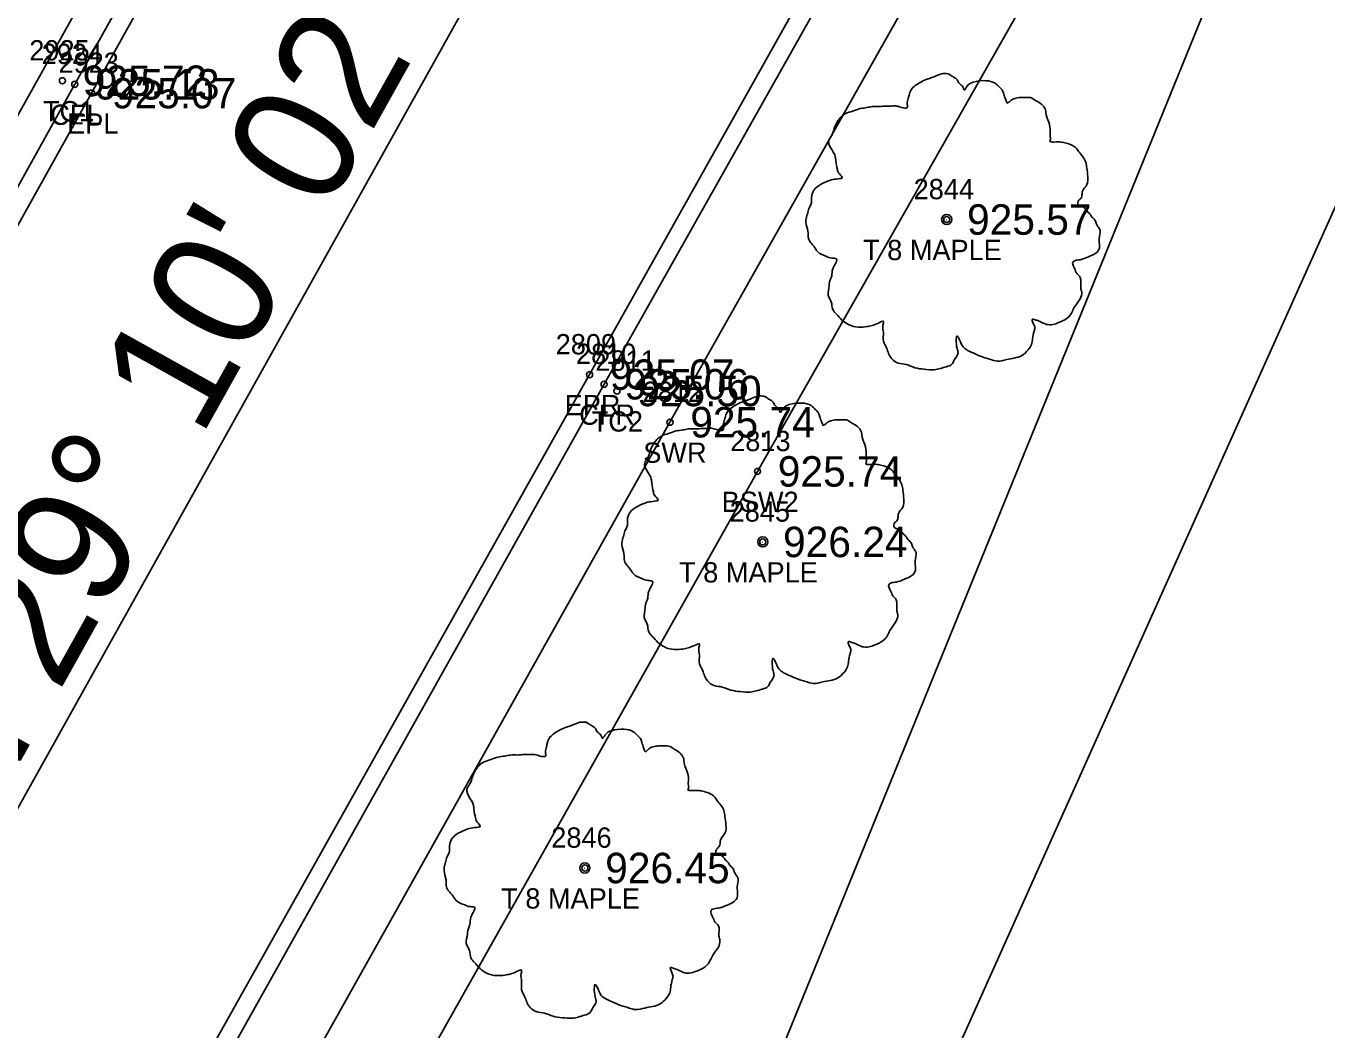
# Model space of a CAD drawing. Extents: x 1575382 to 1578175, y 1099175 to 1101955.
# Drawn here: x 1576977.9 to 1577042, y 1100555.1 to 1100604.6 of the extents above; entities that cross this region are included whole.
import ezdxf

# ---------------------------------------------------------------- set-up
doc = ezdxf.new("R2010")
doc.units = 0
for name, color, linetype in [('RD_EX_Conc', 7, 'Continuous'), ('RD_EX_Conc_txCode', 7, 'Continuous'), ('RD_EX_Driveway', 7, 'Continuous'), ('RD_EX_Fence_Other', 7, 'Continuous'), ('RD_EX_Road', 7, 'Continuous'), ('RD_EX_Road_txCode', 7, 'Continuous'), ('RD_EX_TX_Conc_ELEV', 7, 'Continuous'), ('RD_EX_TX_Road_ELEV', 7, 'Continuous'), ('RD_EX_TX_VEG_ELEV', 7, 'Continuous'), ('RD_EX_VEG', 7, 'Continuous'), ('RD_EX_VEG_txCode', 7, 'Continuous'), ('RD_HC_Cl', 7, 'Continuous'), ('RD_HC_Data', 7, 'Continuous'), ('RD_SMD_Locator', 7, 'Continuous')]:
    doc.layers.add(name, color=color, linetype=linetype)

msp = doc.modelspace()

# ---------------------------------------------------------------- linework, layer by layer
at = {"layer": 'RD_EX_Conc'}
for points in [[(1576915.514, 1100485.425), (1576931.673, 1100514.72), (1576963.555, 1100571.695), (1576980.254, 1100601.726), (1577004.865, 1100645.934), (1577028.803, 1100689.209), (1577055.236, 1100736.453), (1577057.454, 1100744.788), (1577058.3, 1100753.828), (1577056.519, 1100760.313), (1577053.211, 1100754.373)], [(1576925.275, 1100434.597), (1576931.32, 1100441.648), (1576943.715, 1100456.063), (1576959.803, 1100485.146), (1576962.794, 1100490.547), (1576976.909, 1100516.297), (1576979.985, 1100521.81), (1576994.076, 1100547.413), (1577013.899, 1100582.65), (1577028.009, 1100607.52), (1577031.926, 1100618.574), (1577033.804, 1100624.219), (1577052.4, 1100657.656), (1577055.154, 1100662.638), (1577085.172, 1100716.01)], [(1576969.616, 1100521.03), (1576986.698, 1100551.884), (1577006.341, 1100586.946), (1577025.954, 1100621.774), (1577028.868, 1100627.153)], [(1576970.324, 1100520.904), (1576975.655, 1100524.245), (1576989.879, 1100549.922), (1577009.586, 1100585.074), (1577023.452, 1100609.706), (1577027.682, 1100620.873), (1577027.637, 1100620.914), (1577026.453, 1100621.536)]]:
    msp.add_lwpolyline(points, dxfattribs=at)
at = {"layer": 'RD_EX_Driveway'}
msp.add_lwpolyline([(1577065.949, 1100460.348), (1577042.549, 1100463.107), (1577001.853, 1100499.133), (1577008.486, 1100516.585), (1577022.642, 1100551.701), (1577044.716, 1100600.919), (1577090.308, 1100579.678)], dxfattribs=at)
at = {"layer": 'RD_EX_Fence_Other'}
msp.add_lwpolyline([(1577095.042, 1100587.095), (1577039.418, 1100613.962), (1576993.42, 1100500.902)], dxfattribs=at)
at = {"layer": 'RD_EX_Road'}
for points in [[(1576898.125, 1100449.597), (1576900.298, 1100453.323), (1576908.44, 1100470.191), (1576911.626, 1100476.811), (1576915.143, 1100482.86), (1576932.491, 1100514.031), (1576964.319, 1100571.231), (1576981.085, 1100601.291), (1577005.143, 1100644.548), (1577029.514, 1100688.699), (1577055.929, 1100735.941), (1577058.213, 1100744.654), (1577059.154, 1100754.07), (1577057.45, 1100760.722), (1577053.131, 1100767.877), (1577044.533, 1100776.687), (1577044.533, 1100776.687), (1577000.541, 1100813.123), (1576959.676, 1100843.401), (1576921.642, 1100879.474), (1576887.689, 1100919.798), (1576859.542, 1100961.835), (1576835.397, 1101008.919), (1576817.257, 1101055.711)], [(1576918.426, 1100436.45), (1576919.689, 1100438.104), (1576919.205, 1100438.447), (1576924.616, 1100446.412), (1576935.148, 1100461.397), (1576954.407, 1100495.424), (1576968.796, 1100521.524), (1576985.916, 1100552.3), (1577005.625, 1100587.417), (1577028.135, 1100627.58), (1577046.667, 1100660.868), (1577078.765, 1100718.331)]]:
    msp.add_lwpolyline(points, dxfattribs=at)
at = {"layer": 'RD_EX_VEG'}
msp.add_lwpolyline([(1576914.194, 1100486.819), (1576910.45, 1100488.948), (1576907.96, 1100484.958), (1576892.651, 1100493.173), (1576920.353, 1100523.238), (1576956.046, 1100578.762), (1577056.185, 1100757.222), (1577053.862, 1100737.224), (1576914.194, 1100486.819)], dxfattribs=at)
for centre, radius in [((1577023.223, 1100595.062), 0.25), ((1577023.211, 1100595.043), 0.0001), ((1577014.157, 1100579.175), 0.25), ((1577014.144, 1100579.156), 0.0001), ((1577005.392, 1100563.106), 0.25), ((1577005.379, 1100563.087), 0.0001)]:
    msp.add_circle(centre, radius, dxfattribs=at)
for points in [[(1577023.355, 1100602.229), (1577023.055, 1100602.254), (1577022.73, 1100602.154), (1577022.481, 1100602.054), (1577022.256, 1100601.979), (1577022.031, 1100601.879), (1577021.731, 1100601.704), (1577021.506, 1100601.504), (1577021.381, 1100601.254), (1577021.331, 1100601.029), (1577021.281, 1100600.754), (1577021.281, 1100600.579), (1577021.156, 1100600.554), (1577021.006, 1100600.579), (1577020.756, 1100600.654), (1577020.506, 1100600.654), (1577020.256, 1100600.654), (1577019.907, 1100600.629), (1577019.557, 1100600.629), (1577019.282, 1100600.579), (1577018.957, 1100600.53), (1577018.582, 1100600.405), (1577018.232, 1100600.28), (1577017.933, 1100600.03), (1577017.683, 1100599.555), (1577017.558, 1100599.205), (1577017.408, 1100598.955), (1577017.558, 1100598.505), (1577017.733, 1100598.156), (1577017.758, 1100597.956), (1577017.833, 1100597.531), (1577017.933, 1100597.306), (1577018.057, 1100597.106), (1577017.983, 1100597.081), (1577017.608, 1100597.031), (1577017.308, 1100596.931), (1577016.883, 1100596.706), (1577016.658, 1100596.481), (1577016.558, 1100596.156), (1577016.533, 1100595.807), (1577016.433, 1100595.607), (1577016.358, 1100595.332), (1577016.333, 1100595.257), (1577016.283, 1100594.932), (1577016.383, 1100594.482), (1577016.408, 1100594.132), (1577016.533, 1100593.907), (1577016.683, 1100593.733), (1577016.858, 1100593.483), (1577017.258, 1100593.258), (1577017.583, 1100593.158), (1577017.783, 1100593.133), (1577017.608, 1100592.633), (1577017.558, 1100592.283), (1577017.433, 1100591.883), (1577017.433, 1100591.808), (1577017.383, 1100591.334), (1577017.533, 1100591.009), (1577017.608, 1100590.634), (1577017.783, 1100590.409), (1577018.057, 1100590.109), (1577018.382, 1100589.884), (1577018.882, 1100589.759), (1577019.282, 1100589.784), (1577019.857, 1100589.959), (1577020.107, 1100590.034), (1577020.082, 1100589.859), (1577020.107, 1100589.484), (1577020.107, 1100589.06), (1577020.256, 1100588.735), (1577020.356, 1100588.46), (1577020.506, 1100588.21), (1577020.831, 1100587.985), (1577021.231, 1100587.91), (1577021.656, 1100587.76), (1577022.106, 1100587.685), (1577022.605, 1100587.66), (1577023.205, 1100587.81), (1577023.48, 1100587.935), (1577023.58, 1100588.11), (1577023.78, 1100588.485), (1577023.73, 1100588.71), (1577023.755, 1100589.309), (1577023.855, 1100589.134), (1577024.03, 1100588.785), (1577024.53, 1100588.485), (1577024.929, 1100588.31), (1577025.404, 1100588.16), (1577025.704, 1100588.085), (1577026.179, 1100588.16), (1577026.554, 1100588.235), (1577026.929, 1100588.36), (1577027.228, 1100588.635), (1577027.403, 1100588.91), (1577027.453, 1100589.184), (1577027.528, 1100589.559), (1577027.578, 1100589.734)], [(1577027.578, 1100589.734), (1577027.503, 1100589.909), (1577027.453, 1100590.159), (1577027.528, 1100590.134), (1577027.703, 1100590.084), (1577027.978, 1100589.959), (1577028.203, 1100589.884), (1577028.528, 1100589.909), (1577028.803, 1100590.009), (1577029.253, 1100590.284), (1577029.527, 1100590.759), (1577029.802, 1100591.159), (1577029.877, 1100591.483), (1577029.827, 1100591.708), (1577029.802, 1100592.208), (1577029.602, 1100592.458), (1577029.552, 1100592.583), (1577029.452, 1100592.983), (1577029.527, 1100593.033), (1577029.802, 1100593.083), (1577030.177, 1100593.208), (1577030.452, 1100593.333), (1577030.677, 1100593.508), (1577030.752, 1100593.733), (1577030.727, 1100594.132), (1577030.777, 1100594.532), (1577030.702, 1100594.682), (1577030.602, 1100594.832), (1577030.527, 1100595.032), (1577030.377, 1100595.182), (1577030.277, 1100595.332), (1577030.177, 1100595.432), (1577030.052, 1100595.582), (1577029.877, 1100595.707), (1577029.727, 1100595.757), (1577029.677, 1100595.907), (1577029.827, 1100596.106), (1577029.877, 1100596.206), (1577029.902, 1100596.431), (1577030.127, 1100596.781), (1577030.177, 1100597.181), (1577030.127, 1100597.606), (1577030.077, 1100597.881), (1577029.927, 1100598.156), (1577029.727, 1100598.405), (1577029.602, 1100598.58), (1577029.427, 1100598.705), (1577029.103, 1100598.83), (1577028.853, 1100598.88), (1577028.503, 1100598.88), (1577028.303, 1100598.93), (1577028.328, 1100598.98), (1577028.328, 1100599.13), (1577028.328, 1100599.405), (1577028.253, 1100599.855), (1577028.103, 1100600.355), (1577028.103, 1100600.38), (1577028.003, 1100600.629), (1577027.778, 1100600.829), (1577027.603, 1100600.929), (1577027.403, 1100601.054), (1577027.153, 1100601.079), (1577026.854, 1100601.079), (1577026.579, 1100601.029), (1577026.379, 1100600.929), (1577026.204, 1100600.804), (1577026.129, 1100600.954), (1577026.029, 1100601.254), (1577025.979, 1100601.404), (1577025.829, 1100601.579), (1577025.604, 1100601.779), (1577025.154, 1100601.904), (1577024.53, 1100601.829), (1577024.23, 1100601.629), (1577024.08, 1100601.454), (1577024.03, 1100601.579), (1577023.83, 1100601.779), (1577023.73, 1100601.954), (1577023.555, 1100602.079), (1577023.405, 1100602.179), (1577023.305, 1100602.229)], [(1577014.289, 1100586.342), (1577013.989, 1100586.367), (1577013.664, 1100586.267), (1577013.414, 1100586.167), (1577013.189, 1100586.092), (1577012.964, 1100585.992), (1577012.664, 1100585.817), (1577012.439, 1100585.617), (1577012.314, 1100585.367), (1577012.264, 1100585.142), (1577012.214, 1100584.868), (1577012.214, 1100584.693), (1577012.09, 1100584.668), (1577011.94, 1100584.693), (1577011.69, 1100584.768), (1577011.44, 1100584.768), (1577011.19, 1100584.768), (1577010.84, 1100584.743), (1577010.49, 1100584.743), (1577010.215, 1100584.693), (1577009.89, 1100584.643), (1577009.516, 1100584.518), (1577009.166, 1100584.393), (1577008.866, 1100584.143), (1577008.616, 1100583.668), (1577008.491, 1100583.318), (1577008.341, 1100583.068), (1577008.491, 1100582.619), (1577008.666, 1100582.269), (1577008.691, 1100582.069), (1577008.766, 1100581.644), (1577008.866, 1100581.419), (1577008.991, 1100581.219), (1577008.916, 1100581.194), (1577008.541, 1100581.144), (1577008.241, 1100581.044), (1577007.816, 1100580.819), (1577007.591, 1100580.594), (1577007.491, 1100580.27), (1577007.467, 1100579.92), (1577007.367, 1100579.72), (1577007.292, 1100579.445), (1577007.267, 1100579.37), (1577007.217, 1100579.045), (1577007.317, 1100578.595), (1577007.342, 1100578.245), (1577007.467, 1100578.021), (1577007.616, 1100577.846), (1577007.791, 1100577.596), (1577008.191, 1100577.371), (1577008.516, 1100577.271), (1577008.716, 1100577.246), (1577008.541, 1100576.746), (1577008.491, 1100576.396), (1577008.366, 1100575.996), (1577008.366, 1100575.922), (1577008.316, 1100575.447), (1577008.466, 1100575.122), (1577008.541, 1100574.747), (1577008.716, 1100574.522), (1577008.991, 1100574.222), (1577009.316, 1100573.997), (1577009.816, 1100573.872), (1577010.215, 1100573.897), (1577010.79, 1100574.072), (1577011.04, 1100574.147), (1577011.015, 1100573.972), (1577011.04, 1100573.597), (1577011.04, 1100573.173), (1577011.19, 1100572.848), (1577011.29, 1100572.573), (1577011.44, 1100572.323), (1577011.765, 1100572.098), (1577012.164, 1100572.023), (1577012.589, 1100571.873), (1577013.039, 1100571.798), (1577013.539, 1100571.773), (1577014.139, 1100571.923), (1577014.413, 1100572.048), (1577014.513, 1100572.223), (1577014.713, 1100572.598), (1577014.663, 1100572.823), (1577014.688, 1100573.423), (1577014.788, 1100573.248), (1577014.963, 1100572.898), (1577015.463, 1100572.598), (1577015.863, 1100572.423), (1577016.338, 1100572.273), (1577016.638, 1100572.198), (1577017.112, 1100572.273), (1577017.487, 1100572.348), (1577017.862, 1100572.473), (1577018.162, 1100572.748), (1577018.337, 1100573.023), (1577018.387, 1100573.298), (1577018.462, 1100573.672), (1577018.512, 1100573.847)], [(1577018.512, 1100573.847), (1577018.437, 1100574.022), (1577018.387, 1100574.272), (1577018.462, 1100574.247), (1577018.637, 1100574.197), (1577018.912, 1100574.072), (1577019.136, 1100573.997), (1577019.461, 1100574.022), (1577019.736, 1100574.122), (1577020.186, 1100574.397), (1577020.461, 1100574.872), (1577020.736, 1100575.272), (1577020.811, 1100575.597), (1577020.761, 1100575.822), (1577020.736, 1100576.321), (1577020.536, 1100576.571), (1577020.486, 1100576.696), (1577020.386, 1100577.096), (1577020.461, 1100577.146), (1577020.736, 1100577.196), (1577021.111, 1100577.321), (1577021.385, 1100577.446), (1577021.61, 1100577.621), (1577021.685, 1100577.846), (1577021.66, 1100578.245), (1577021.71, 1100578.645), (1577021.635, 1100578.795), (1577021.535, 1100578.945), (1577021.46, 1100579.145), (1577021.31, 1100579.295), (1577021.211, 1100579.445), (1577021.111, 1100579.545), (1577020.986, 1100579.695), (1577020.811, 1100579.82), (1577020.661, 1100579.87), (1577020.611, 1100580.02), (1577020.761, 1100580.22), (1577020.811, 1100580.32), (1577020.836, 1100580.544), (1577021.061, 1100580.894), (1577021.111, 1100581.294), (1577021.061, 1100581.719), (1577021.011, 1100581.994), (1577020.861, 1100582.269), (1577020.661, 1100582.519), (1577020.536, 1100582.694), (1577020.361, 1100582.818), (1577020.036, 1100582.943), (1577019.786, 1100582.993), (1577019.436, 1100582.993), (1577019.236, 1100583.043), (1577019.261, 1100583.093), (1577019.261, 1100583.243), (1577019.261, 1100583.518), (1577019.186, 1100583.968), (1577019.036, 1100584.468), (1577019.036, 1100584.493), (1577018.936, 1100584.743), (1577018.712, 1100584.943), (1577018.537, 1100585.042), (1577018.337, 1100585.167), (1577018.087, 1100585.192), (1577017.787, 1100585.192), (1577017.512, 1100585.142), (1577017.312, 1100585.042), (1577017.137, 1100584.918), (1577017.062, 1100585.067), (1577016.962, 1100585.367), (1577016.912, 1100585.517), (1577016.762, 1100585.692), (1577016.538, 1100585.892), (1577016.088, 1100586.017), (1577015.463, 1100585.942), (1577015.163, 1100585.742), (1577015.013, 1100585.567), (1577014.963, 1100585.692), (1577014.763, 1100585.892), (1577014.663, 1100586.067), (1577014.488, 1100586.192), (1577014.339, 1100586.292), (1577014.239, 1100586.342)], [(1577005.524, 1100570.273), (1577005.224, 1100570.298), (1577004.899, 1100570.198), (1577004.649, 1100570.098), (1577004.424, 1100570.023), (1577004.199, 1100569.923), (1577003.899, 1100569.748), (1577003.674, 1100569.548), (1577003.549, 1100569.298), (1577003.499, 1100569.073), (1577003.449, 1100568.799), (1577003.449, 1100568.624), (1577003.325, 1100568.599), (1577003.175, 1100568.624), (1577002.925, 1100568.699), (1577002.675, 1100568.699), (1577002.425, 1100568.699), (1577002.075, 1100568.674), (1577001.725, 1100568.674), (1577001.45, 1100568.624), (1577001.125, 1100568.574), (1577000.751, 1100568.449), (1577000.401, 1100568.324), (1577000.101, 1100568.074), (1576999.851, 1100567.599), (1576999.726, 1100567.249), (1576999.576, 1100566.999), (1576999.726, 1100566.55), (1576999.901, 1100566.2), (1576999.926, 1100566), (1577000.001, 1100565.575), (1577000.101, 1100565.35), (1577000.226, 1100565.15), (1577000.151, 1100565.125), (1576999.776, 1100565.075), (1576999.476, 1100564.975), (1576999.051, 1100564.75), (1576998.826, 1100564.525), (1576998.726, 1100564.2), (1576998.702, 1100563.851), (1576998.602, 1100563.651), (1576998.527, 1100563.376), (1576998.502, 1100563.301), (1576998.452, 1100562.976), (1576998.552, 1100562.526), (1576998.577, 1100562.176), (1576998.702, 1100561.951), (1576998.851, 1100561.777), (1576999.026, 1100561.527), (1576999.426, 1100561.302), (1576999.751, 1100561.202), (1576999.951, 1100561.177), (1576999.776, 1100560.677), (1576999.726, 1100560.327), (1576999.601, 1100559.927), (1576999.601, 1100559.852), (1576999.551, 1100559.378), (1576999.701, 1100559.053), (1576999.776, 1100558.678), (1576999.951, 1100558.453), (1577000.226, 1100558.153), (1577000.551, 1100557.928), (1577001.051, 1100557.803), (1577001.45, 1100557.828), (1577002.025, 1100558.003), (1577002.275, 1100558.078), (1577002.25, 1100557.903), (1577002.275, 1100557.528), (1577002.275, 1100557.104), (1577002.425, 1100556.779), (1577002.525, 1100556.504), (1577002.675, 1100556.254), (1577003, 1100556.029), (1577003.399, 1100555.954), (1577003.824, 1100555.804), (1577004.274, 1100555.729), (1577004.774, 1100555.704), (1577005.374, 1100555.854), (1577005.648, 1100555.979), (1577005.748, 1100556.154), (1577005.948, 1100556.529), (1577005.898, 1100556.754), (1577005.923, 1100557.354), (1577006.023, 1100557.179), (1577006.198, 1100556.829), (1577006.698, 1100556.529), (1577007.098, 1100556.354), (1577007.573, 1100556.204), (1577007.873, 1100556.129), (1577008.347, 1100556.204), (1577008.722, 1100556.279), (1577009.097, 1100556.404), (1577009.397, 1100556.679), (1577009.572, 1100556.954), (1577009.622, 1100557.229), (1577009.697, 1100557.603), (1577009.747, 1100557.778)], [(1577009.747, 1100557.778), (1577009.672, 1100557.953), (1577009.622, 1100558.203), (1577009.697, 1100558.178), (1577009.872, 1100558.128), (1577010.147, 1100558.003), (1577010.371, 1100557.928), (1577010.696, 1100557.953), (1577010.971, 1100558.053), (1577011.421, 1100558.328), (1577011.696, 1100558.803), (1577011.971, 1100559.203), (1577012.046, 1100559.528), (1577011.996, 1100559.752), (1577011.971, 1100560.252), (1577011.771, 1100560.502), (1577011.721, 1100560.627), (1577011.621, 1100561.027), (1577011.696, 1100561.077), (1577011.971, 1100561.127), (1577012.346, 1100561.252), (1577012.62, 1100561.377), (1577012.845, 1100561.552), (1577012.92, 1100561.777), (1577012.895, 1100562.176), (1577012.945, 1100562.576), (1577012.87, 1100562.726), (1577012.77, 1100562.876), (1577012.695, 1100563.076), (1577012.545, 1100563.226), (1577012.446, 1100563.376), (1577012.346, 1100563.476), (1577012.221, 1100563.626), (1577012.046, 1100563.751), (1577011.896, 1100563.801), (1577011.846, 1100563.951), (1577011.996, 1100564.151), (1577012.046, 1100564.25), (1577012.071, 1100564.475), (1577012.296, 1100564.825), (1577012.346, 1100565.225), (1577012.296, 1100565.65), (1577012.246, 1100565.925), (1577012.096, 1100566.2), (1577011.896, 1100566.45), (1577011.771, 1100566.624), (1577011.596, 1100566.749), (1577011.271, 1100566.874), (1577011.021, 1100566.924), (1577010.671, 1100566.924), (1577010.471, 1100566.974), (1577010.496, 1100567.024), (1577010.496, 1100567.174), (1577010.496, 1100567.449), (1577010.421, 1100567.899), (1577010.271, 1100568.399), (1577010.271, 1100568.424), (1577010.171, 1100568.674), (1577009.947, 1100568.873), (1577009.772, 1100568.973), (1577009.572, 1100569.098), (1577009.322, 1100569.123), (1577009.022, 1100569.123), (1577008.747, 1100569.073), (1577008.547, 1100568.973), (1577008.372, 1100568.848), (1577008.297, 1100568.998), (1577008.197, 1100569.298), (1577008.147, 1100569.448), (1577007.997, 1100569.623), (1577007.773, 1100569.823), (1577007.323, 1100569.948), (1577006.698, 1100569.873), (1577006.398, 1100569.673), (1577006.248, 1100569.498), (1577006.198, 1100569.623), (1577005.998, 1100569.823), (1577005.898, 1100569.998), (1577005.723, 1100570.123), (1577005.574, 1100570.223), (1577005.474, 1100570.273)]]:
    msp.add_spline(points, degree=3, dxfattribs=at)
at = {"layer": 'RD_HC_Cl'}
msp.add_line((1576888.29, 1100406.318), (1577092.181, 1100771.631), dxfattribs=at)
at = {"layer": 'RD_SMD_Locator'}
for centre in [(1576979.647, 1100601.901), (1576980.254, 1100601.726), (1576981.085, 1100601.291), (1577023.223, 1100595.062), (1577005.625, 1100587.417), (1577006.341, 1100586.946), (1577006.971, 1100586.612), (1577009.586, 1100585.074), (1577013.899, 1100582.65), (1577014.157, 1100579.175), (1577005.392, 1100563.106)]:
    msp.add_circle(centre, 0.15, dxfattribs=at)

# ---------------------------------------------------------------- texts
at = {"layer": 'RD_EX_Conc_txCode'}
for s, p in [('2925', (1576978.017, 1100602.901)), ('2924', (1576978.624, 1100602.726)), ('TC1', (1576978.686, 1100599.901)), ('CFL', (1576979.049, 1100599.726)), ('2810', (1577004.955, 1100587.946)), ('2811', (1577005.908, 1100587.612)), ('2812', (1577008.24, 1100586.074)), ('CFR', (1577005.113, 1100584.946)), ('TC2', (1577005.727, 1100584.612)), ('2813', (1577012.553, 1100583.65)), ('SWR', (1577008.271, 1100583.074)), ('BSW2', (1577012.135, 1100580.65))]:
    msp.add_text(s, height=1, dxfattribs=at).set_placement(p)
at = {"layer": 'RD_EX_Road_txCode'}
for s, p in [('2923', (1576979.455, 1100602.291)), ('EPL', (1576979.881, 1100599.291)), ('2809', (1577003.955, 1100588.417)), ('EPR', (1577004.396, 1100585.417))]:
    msp.add_text(s, height=1, dxfattribs=at).set_placement(p)
at = {"layer": 'RD_EX_TX_Conc_ELEV'}
for s, p in [('925.72', (1576980.647, 1100601.151)), ('925.13', (1576981.254, 1100600.976)), ('925.06', (1577007.341, 1100586.196)), ('925.50', (1577007.971, 1100585.862)), ('925.74', (1577010.586, 1100584.324)), ('925.74', (1577014.899, 1100581.9))]:
    msp.add_text(s, height=1.5, dxfattribs=at).set_placement(p)
at = {"layer": 'RD_EX_TX_Road_ELEV'}
for p in [(1576982.085, 1100600.541), (1577006.625, 1100586.667)]:
    msp.add_text('925.07', height=1.5, dxfattribs=at).set_placement(p)
at = {"layer": 'RD_EX_TX_VEG_ELEV'}
for s, p in [('925.57', (1577024.223, 1100594.312)), ('926.24', (1577015.157, 1100578.425)), ('926.45', (1577006.392, 1100562.356))]:
    msp.add_text(s, height=1.5, dxfattribs=at).set_placement(p)
at = {"layer": 'RD_EX_VEG_txCode'}
for s, p in [('2844', (1577021.593, 1100596.062)), ('T 8 MAPLE', (1577019.101, 1100593.062)), ('2845', (1577012.527, 1100580.175)), ('T 8 MAPLE', (1577010.035, 1100577.175)), ('2846', (1577003.738, 1100564.106)), ('T 8 MAPLE', (1577001.27, 1100561.106))]:
    msp.add_text(s, height=1, dxfattribs=at).set_placement(p)
at = {"layer": 'RD_HC_Data'}
msp.add_text('N 29%%d 10\' 02" E', height=6, rotation=60.8329, dxfattribs=at).set_placement((1576975.536, 1100564.689))

doc.saveas('drawing.dxf')
